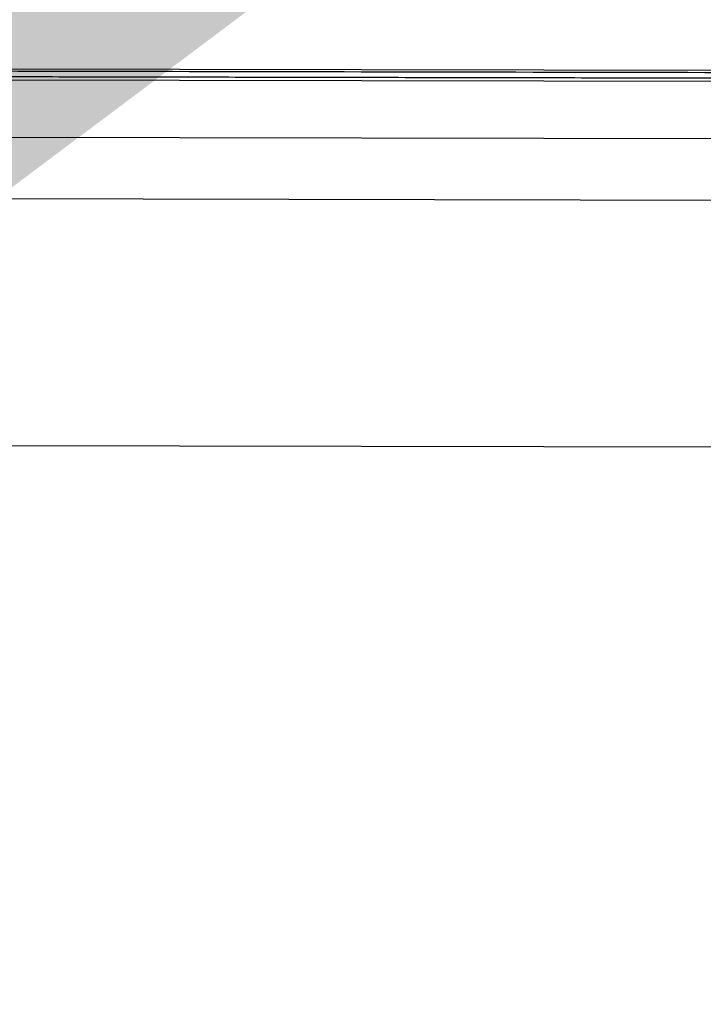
# Model space of a CAD drawing. Header units: millimetres. Extents: x 40090 to 187415, y -53271 to 40260.
# Tile 280 of 406: x 127127 to 127153, y 16862 to 16900. Entities that reach past the tile are written whole.
import ezdxf

# ---------------------------------------------------------------- set-up
doc = ezdxf.new("R2010")
doc.units = ezdxf.units.MM
doc.layers.add('AVM_nárokLAN', color=30, linetype='Continuous')
doc.layers.add('AVM_projektor', color=6, linetype='Continuous')
doc.styles.add('AVM', font='arial.ttf')
doc.dimstyles.new('AVM-1_50', dxfattribs={"dimscale": 40, "dimtxt": 2.5, "dimasz": 2.5, "dimexe": 1.25, "dimexo": 0.625, "dimtad": 1, "dimdec": 0, "dimrnd": 1, "dimtxsty": 'AVM', "dimcen": 2.5, "dimclrd": 256, "dimclre": 256, "dimclrt": 256, "dimadec": 0, "dimazin": 0, "dimtfac": 1, "dimtdec": 0, "dimtmove": 0, "dimatfit": 3, "dimfxl": 0, "dimarcsym": 0})

# ---------------------------------------------------------------- blocks, each defined once
blk = doc.blocks.new('PT-FW430-bottom')
for p, q in [((-215, 3.285), (-215, 320.97)), ((-214.565, 304.016), (-214.565, 3.544)), ((-212.351, 304.11), (-212.351, 27.667)), ((-209.986, 304.238), (-209.986, 31.031)), ((-200.483, 304.353), (-200.483, 73.888))]:
    blk.add_line(p, q)
for points, start_tangent, end_tangent in [([(-214.9, 320.87), (-214.9, 299.696), (-214.9, 278.521), (-214.899, 257.347), (-214.899, 236.172), (-214.899, 214.997), (-214.899, 193.823), (-214.899, 172.648), (-214.899, 151.474), (-214.899, 130.299), (-214.899, 109.125), (-214.899, 87.95), (-214.899, 66.775), (-214.899, 45.601), (-214.899, 24.426), (-214.899, 3.252)], (0.000001, -1), (0.000001, -1)), ([(-214.697, 3.219), (-214.697, 7.244), (-214.697, 11.27), (-214.697, 15.295), (-214.697, 19.32), (-214.697, 23.345), (-214.697, 27.37), (-214.697, 31.396), (-214.697, 35.421), (-214.697, 39.446), (-214.697, 43.471), (-214.697, 47.497), (-214.697, 51.522), (-214.697, 55.547), (-214.697, 59.572), (-214.697, 63.597), (-214.697, 67.623), (-214.697, 71.648), (-214.697, 75.673), (-214.697, 79.698), (-214.697, 83.724), (-214.697, 87.749), (-214.697, 91.774), (-214.697, 95.799), (-214.697, 99.824), (-214.697, 103.85), (-214.697, 107.875), (-214.697, 111.9), (-214.697, 115.925), (-214.697, 119.951), (-214.697, 123.976), (-214.697, 128.001), (-214.697, 132.026), (-214.697, 136.051), (-214.697, 140.077), (-214.697, 144.102), (-214.697, 148.127), (-214.697, 152.152), (-214.697, 156.178), (-214.697, 160.203), (-214.697, 164.228), (-214.697, 168.253), (-214.697, 172.278), (-214.697, 176.304), (-214.697, 180.329), (-214.698, 184.354), (-214.698, 188.379), (-214.698, 192.405), (-214.698, 196.43), (-214.698, 200.455), (-214.698, 204.48), (-214.698, 208.505), (-214.698, 212.531), (-214.698, 216.556), (-214.698, 220.581), (-214.698, 224.606), (-214.698, 228.632), (-214.698, 232.657), (-214.698, 236.682), (-214.698, 240.707), (-214.698, 244.732), (-214.698, 248.758), (-214.698, 252.783), (-214.698, 256.808), (-214.698, 260.833), (-214.698, 264.859), (-214.698, 268.884), (-214.698, 272.909), (-214.698, 276.934), (-214.698, 280.959), (-214.698, 284.985), (-214.698, 289.01), (-214.698, 293.035), (-214.698, 297.06), (-214.698, 301.086), (-214.698, 305.111)], (-0.000004, 1), (-0.000004, 1))]:
    blk.add_spline(points, degree=3, dxfattribs=dict(start_tangent=start_tangent, end_tangent=end_tangent))

msp = doc.modelspace()

# ---------------------------------------------------------------- block references
at = {"layer": 'AVM_projektor', "rotation": 269.8895464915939}
msp.add_blockref('PT-FW430-bottom', (126860.867, 16683.842), dxfattribs=at)

# ---------------------------------------------------------------- leaders
at = {"layer": 'AVM_nárokLAN', "annotation_type": 0, "has_hookline": 1, "hookline_direction": 1, "text_width": 5076.398}
msp.add_leader([(127206.349, 16953.673), (123491.29, 15020.488), (123391.29, 15020.488)], dimstyle='AVM-1_50', override={"dimgap": 0.625, "dimtad": 0}, dxfattribs=at)

doc.saveas('drawing.dxf')
